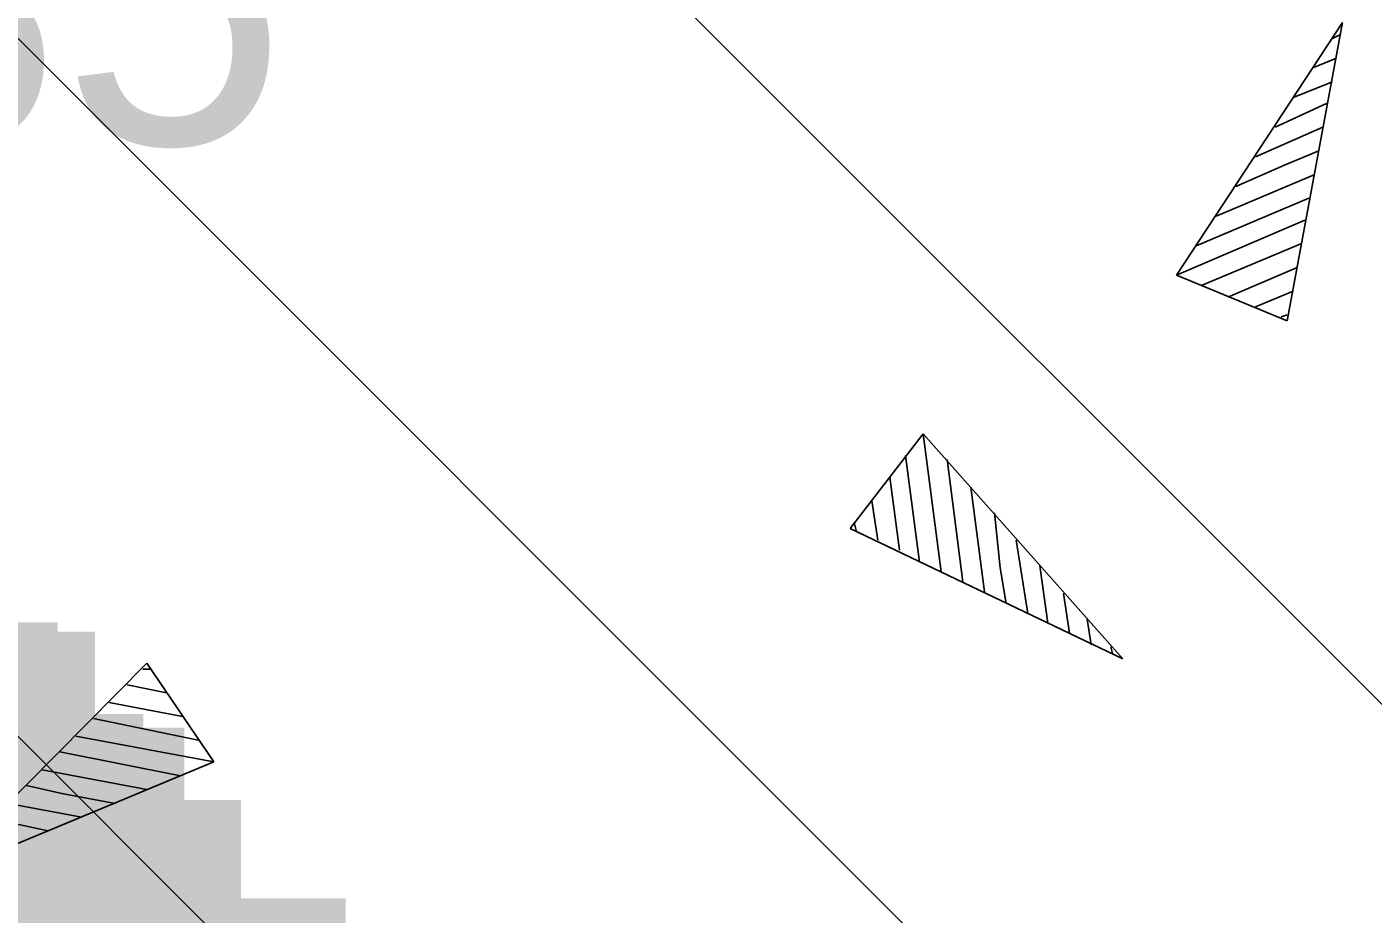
# Model space of a CAD drawing. Extents: x 544674 to 552202, y 6585829 to 6588119.
# Drawn here: x 550099.36 to 550110.27, y 6587390.05 to 6587397.24 of the extents above; entities that cross this region are included whole.
import ezdxf

# ---------------------------------------------------------------- set-up
doc = ezdxf.new("R2010")
doc.units = 0
for name, color, linetype in [('Default', 7, 'Continuous'), ('Kaevandatud ala', 7, 'Continuous'), ('KORGUS', 7, 'Continuous'), ('MOOTMPUNKT', 7, 'Continuous'), ('RELJEEF', 7, 'Continuous')]:
    doc.layers.add(name, color=color, linetype=linetype)

# ---------------------------------------------------------------- blocks, each defined once
blk = doc.blocks.new('POINT_DISPLAY')
at = {"layer": 'Default'}
blk.add_line((0, 0), (0, 0), dxfattribs=at)

msp = doc.modelspace()

# ---------------------------------------------------------------- linework, layer by layer
at = {"layer": 'Kaevandatud ala'}
for p, q in [((550098.623, 6587403.47), (550132.591, 6587369.502)), ((550095.458, 6587400.978), (550130.609, 6587365.827)), ((550092.319, 6587398.461), (550142.49, 6587348.289))]:
    msp.add_line(p, q, dxfattribs=at)
at = {"layer": 'RELJEEF'}
for p, q in [((550108.678, 6587395.227), (550110.022, 6587397.275)), ((550110.022, 6587397.275), (550109.574, 6587394.859)), ((550109.942, 6587397.147), (550110.006, 6587397.179)), ((550109.782, 6587396.907), (550109.974, 6587396.987)), ((550109.622, 6587396.667), (550109.942, 6587396.795)), ((550109.478, 6587396.427), (550109.894, 6587396.619)), ((550109.318, 6587396.187), (550109.862, 6587396.427)), ((550109.558, 6587396.123), (550109.83, 6587396.235)), ((550109.158, 6587395.947), (550109.558, 6587396.123)), ((550108.998, 6587395.707), (550109.798, 6587396.043)), ((550108.838, 6587395.467), (550109.75, 6587395.851)), ((550108.678, 6587395.227), (550109.718, 6587395.675)), ((550108.886, 6587395.147), (550109.686, 6587395.483)), ((550108.678, 6587395.227), (550109.574, 6587394.859)), ((550109.094, 6587395.051), (550109.654, 6587395.291)), ((550109.318, 6587394.971), (550109.622, 6587395.099)), ((550109.526, 6587394.891), (550109.574, 6587394.907)), ((550106.626, 6587393.944), (550106.034, 6587393.176)), ((550106.626, 6587393.944), (550108.242, 6587392.12)), ((550106.626, 6587393.944), (550106.77, 6587392.824)), ((550106.482, 6587393.768), (550106.594, 6587392.904)), ((550106.818, 6587393.736), (550106.946, 6587392.744)), ((550106.354, 6587393.592), (550106.434, 6587393)), ((550107.01, 6587393.512), (550107.122, 6587392.664)), ((550106.21, 6587393.4), (550106.258, 6587393.08)), ((550107.202, 6587393.304), (550107.25, 6587392.856)), ((550108.242, 6587392.12), (550106.034, 6587393.176)), ((550106.066, 6587393.224), (550106.082, 6587393.16)), ((550107.378, 6587393.08), (550107.474, 6587392.488)), ((550107.25, 6587392.856), (550107.298, 6587392.568)), ((550107.57, 6587392.872), (550107.634, 6587392.408)), ((550107.762, 6587392.648), (550107.81, 6587392.328)), ((550107.954, 6587392.44), (550107.986, 6587392.232)), ((550108.146, 6587392.216), (550108.162, 6587392.152)), ((550098.606, 6587390.341), (550100.334, 6587392.085)), ((550100.878, 6587391.285), (550100.334, 6587392.085)), ((550100.366, 6587392.037), (550100.302, 6587392.037)), ((550100.494, 6587391.845), (550100.174, 6587391.909)), ((550100.622, 6587391.653), (550100.03, 6587391.765)), ((550100.75, 6587391.461), (550099.902, 6587391.637)), ((550100.878, 6587391.285), (550099.758, 6587391.493)), ((550100.606, 6587391.173), (550099.63, 6587391.365)), ((550100.878, 6587391.285), (550098.606, 6587390.341)), ((550100.334, 6587391.061), (550099.486, 6587391.221)), ((550099.646, 6587391.029), (550099.358, 6587391.093)), ((550100.078, 6587390.949), (550099.646, 6587391.029)), ((550099.806, 6587390.837), (550099.214, 6587390.949)), ((550099.534, 6587390.725), (550099.086, 6587390.821))]:
    msp.add_line(p, q, dxfattribs=at)

# ---------------------------------------------------------------- block references
at = {"layer": 'RELJEEF', "xscale": 160, "yscale": 160}
for p in [(550108.678, 6587395.227), (550106.626, 6587393.944), (550100.878, 6587391.285)]:
    msp.add_blockref('POINT_DISPLAY', p, dxfattribs=at)

# ---------------------------------------------------------------- texts
at = {"layer": 'KORGUS'}
msp.add_text('24.85', height=2.45, dxfattribs=at).set_placement((550093.266, 6587396.291))
at = {"layer": 'MOOTMPUNKT'}
for p in [(550093.266, 6587386.088), (550093.266, 6587386.088), (550093.947, 6587385.626), (550093.947, 6587385.626), (550092.895, 6587385.287), (550092.895, 6587385.287), (550093.515, 6587385.241), (550093.515, 6587385.241), (550095.23, 6587384.027), (550095.23, 6587384.027), (550095.533, 6587383.95), (550095.533, 6587383.95), (550095.07, 6587383.627), (550095.07, 6587383.627), (550094.164, 6587383.432), (550094.164, 6587383.432), (550095.925, 6587383.285), (550095.925, 6587383.285), (550092.729, 6587383.141), (550092.729, 6587383.141), (550096.257, 6587383.173), (550096.257, 6587383.173), (550093.422, 6587383.045), (550093.422, 6587383.045), (550095.079, 6587383.057), (550095.079, 6587383.057), (550095.772, 6587382.888), (550095.772, 6587382.888), (550094.243, 6587382.788), (550094.243, 6587382.788), (550094.983, 6587382.595), (550094.983, 6587382.595), (550095.629, 6587382.481), (550095.629, 6587382.481), (550092.934, 6587382.375), (550092.934, 6587382.375), (550094.014, 6587382.45), (550094.014, 6587382.45), (550092.596, 6587382.144), (550092.596, 6587382.144), (550094.871, 6587382.15), (550094.871, 6587382.15), (550093.857, 6587382.041), (550093.857, 6587382.041), (550094.918, 6587382.084), (550094.918, 6587382.084), (550092.294, 6587381.856), (550092.294, 6587381.856), (550095.662, 6587381.898), (550095.662, 6587381.898), (550094.652, 6587381.81), (550094.652, 6587381.81), (550097.564, 6587381.79), (550097.564, 6587381.79)]:
    msp.add_text('+', height=10, dxfattribs=at).set_placement(p)

doc.saveas('drawing.dxf')
